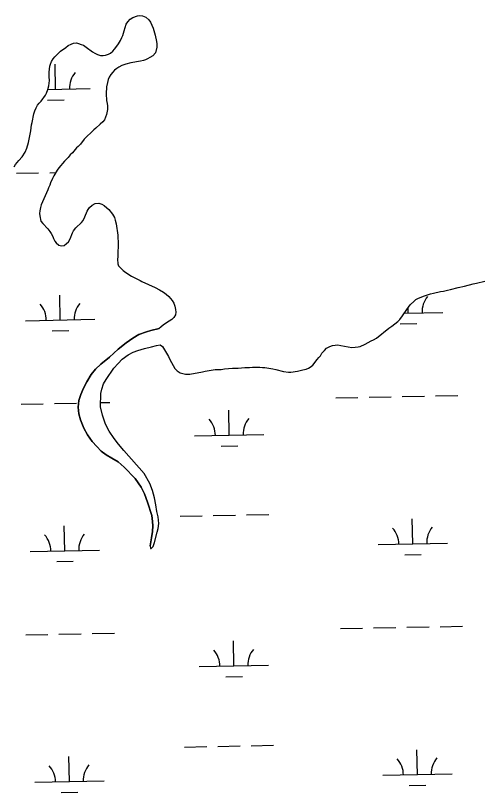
# Model space of a CAD drawing. Extents: x 3989314 to 4027622, y 243956 to 270014.
# Drawn here: x 4012159 to 4012831, y 263522 to 264642 of the extents above; entities that cross this region are included whole.
import ezdxf

# ---------------------------------------------------------------- set-up
doc = ezdxf.new("R2010")
doc.units = 0
for name, color, linetype in [('V-RIVR-EDGE', 7, 'Continuous'), ('V-TOPO-SHOR', 7, 'Continuous'), ('V-WETL-SWMP', 7, 'Continuous')]:
    doc.layers.add(name, color=color, linetype=linetype)

msp = doc.modelspace()

# ---------------------------------------------------------------- linework, layer by layer
at = {"layer": 'V-RIVR-EDGE'}
for points in [[(4012281.3, 264584.4), (4012285.5, 264584.3), (4012288.7, 264584.8), (4012293.2, 264586.2), (4012295.9, 264587.7), (4012299.4, 264590.7), (4012301.9, 264593.7), (4012305.1, 264598), (4012307.4, 264601.3), (4012310.4, 264606.2), (4012312.4, 264610.2), (4012313.6, 264613), (4012315.5, 264620), (4012318.6, 264629.5), (4012321, 264633), (4012324.5, 264636.6), (4012328, 264639), (4012335.1, 264641.5), (4012338.1, 264642), (4012342, 264641.7), (4012346.9, 264639.8), (4012351, 264635.9), (4012353.5, 264632.4), (4012357.5, 264623.6), (4012360.5, 264613.8), (4012362.4, 264604.4), (4012362.7, 264601), (4012362.8, 264596.6), (4012360.7, 264588.2), (4012356.8, 264584), (4012352.9, 264581.6), (4012349.2, 264579.4), (4012346.3, 264578.1), (4012343.4, 264577.2), (4012339, 264576.2), (4012325.1, 264573.8), (4012318.2, 264571.9), (4012312.2, 264569.8), (4012308, 264567.6), (4012305, 264565.6), (4012301.9, 264563), (4012299.2, 264560.2), (4012296.5, 264556.8), (4012294.1, 264553.1), (4012292.5, 264550), (4012291.4, 264545.5), (4012290.3, 264539.2), (4012289.9, 264529.1), (4012290.4, 264519.6), (4012291.2, 264515), (4012291.5, 264511.6), (4012291.6, 264506.6), (4012290.1, 264499.2), (4012287.1, 264491.8), (4012284.7, 264489), (4012281, 264485.3), (4012274.8, 264479.6), (4012272, 264477.3), (4012257.8, 264463.8), (4012252.5, 264456.8), (4012249.4, 264453.3), (4012247, 264451.1), (4012241.1, 264444.3), (4012237.6, 264441), (4012234.7, 264437.4), (4012229.6, 264432), (4012221.5, 264422.5), (4012219, 264419.1), (4012214.2, 264410.9), (4012212.2, 264407.1), (4012209.4, 264400.7), (4012208.6, 264397.5), (4012206.7, 264393.5), (4012205.7, 264390.7), (4012196.1, 264369), (4012194.8, 264365.4), (4012193.9, 264360.7), (4012193.7, 264356.5), (4012193.8, 264353.2), (4012195.7, 264345.7), (4012198.3, 264342.1), (4012205.7, 264334.4), (4012208.5, 264330.8), (4012210.5, 264327.7), (4012212.7, 264323.6), (4012213.9, 264320.5), (4012215.8, 264317), (4012217.8, 264314.5), (4012221.2, 264311.2), (4012225.1, 264310), (4012229.3, 264310.6), (4012232.6, 264313.2), (4012235.4, 264315.8), (4012237.8, 264320.1), (4012241.2, 264328.8), (4012242.6, 264331.7), (4012245.8, 264336), (4012254.2, 264343.8), (4012256.5, 264346.6), (4012259.1, 264351.7), (4012262.4, 264359.8)], [(4012157.2, 264424.1), (4012159.1, 264427.3), (4012163.9, 264433), (4012168.6, 264438.5), (4012172.7, 264445.2), (4012175.1, 264450.7), (4012177.6, 264459), (4012178.7, 264463.6), (4012180.9, 264475.7), (4012182.2, 264484.3), (4012183.1, 264487.9), (4012185.5, 264500.2), (4012186.9, 264504.7), (4012188.6, 264508.9), (4012190.9, 264513), (4012192.9, 264515.7), (4012195.8, 264518.8), (4012202.1, 264527.1), (4012203.7, 264530.1), (4012205.6, 264535.5), (4012207, 264540.5), (4012207.7, 264544.3), (4012208, 264548.5), (4012207.7, 264553.4), (4012207.7, 264560.3), (4012208.5, 264568.8), (4012209.3, 264572.1), (4012210.9, 264575.6), (4012213.3, 264579.6), (4012215.9, 264582.6), (4012221.3, 264588.4), (4012223.7, 264590.6), (4012231.4, 264595.9), (4012235.1, 264598.7), (4012239.4, 264600.5), (4012242.5, 264602.1), (4012246.7, 264602.4), (4012249.9, 264601.8), (4012253.5, 264600.4), (4012256.9, 264599.1), (4012261, 264596.4), (4012269.8, 264589.5), (4012273.2, 264587.7), (4012277.1, 264585.9), (4012281.3, 264584.4)], [(4012262.4, 264359.8), (4012263.9, 264362.6), (4012265.7, 264365.4), (4012269.4, 264368.7), (4012273.7, 264370.9), (4012279.2, 264371.6), (4012283.6, 264370.1), (4012286.6, 264368.1), (4012290.7, 264365), (4012293.7, 264362.3), (4012299, 264355.5), (4012301.6, 264351), (4012302.8, 264347.2), (4012304.2, 264341.8), (4012306.3, 264325.4), (4012307, 264312.2), (4012307, 264307), (4012306.7, 264303.4), (4012306.5, 264294.1), (4012306.2, 264290.7), (4012306.3, 264284.2), (4012307.7, 264281.3), (4012311.1, 264277.4), (4012314.4, 264274.3), (4012318.2, 264271.7), (4012326.4, 264266.5), (4012335.7, 264261.4), (4012338.5, 264260.2), (4012341.1, 264258.6), (4012360.4, 264250.1), (4012366.8, 264246.7), (4012372.6, 264243.1), (4012376.1, 264240.4), (4012379.9, 264236.9), (4012385.1, 264231.4), (4012387.5, 264227.5), (4012388.9, 264223.1), (4012389.7, 264218.5), (4012390, 264214.5), (4012389.5, 264210.7), (4012387.5, 264206.9), (4012384.2, 264203.8), (4012380.7, 264201.6), (4012372.4, 264196.1), (4012368.5, 264192.9), (4012366.2, 264190.7)], [(4012370.7, 264165.2), (4012379.7, 264150.5), (4012381.7, 264146.1), (4012388.6, 264133.5), (4012392, 264129.8), (4012396.5, 264127.2), (4012404.1, 264125.3), (4012410.3, 264125.2), (4012428.7, 264128.7), (4012432.4, 264129.6), (4012441, 264131.1), (4012446.7, 264131.7), (4012455.3, 264131.7), (4012460.5, 264132.6), (4012471.7, 264133.8), (4012480.1, 264134), (4012489.7, 264134.7), (4012496.4, 264134.9), (4012500.8, 264135.4), (4012505.3, 264135.1), (4012511.4, 264135.1), (4012515, 264134.7), (4012518.3, 264134.6), (4012529.9, 264133), (4012534.6, 264131.9), (4012545.2, 264129), (4012552.8, 264127.9), (4012556.1, 264128.2), (4012565.4, 264129.5), (4012573.3, 264131.2), (4012578.3, 264132.4), (4012581.3, 264133.7), (4012584, 264135.1), (4012587.7, 264138.1), (4012594, 264146.3), (4012596.4, 264148.9), (4012598.6, 264151.7), (4012600.9, 264155.3), (4012604.5, 264159.4), (4012607.6, 264162.6), (4012612.2, 264165.1), (4012616.2, 264166.2), (4012623.7, 264167.3), (4012628.3, 264166.6), (4012638.9, 264164.3), (4012644.2, 264163.6), (4012648.8, 264163.9), (4012653, 264164.5), (4012656.1, 264165.2), (4012663.2, 264168.3), (4012671.7, 264173.2), (4012675, 264174.5), (4012679.4, 264177.2), (4012697.3, 264191.3), (4012701.8, 264194.4), (4012710.3, 264201.1), (4012713, 264203.7), (4012717.2, 264209.1), (4012723.3, 264218.5), (4012725.7, 264221.9), (4012728.2, 264224.9), (4012733.7, 264230.4), (4012736.2, 264232.7), (4012739.9, 264234.7), (4012748.7, 264238.1), (4012757.6, 264240.7), (4012761.6, 264241.8), (4012772, 264244.2), (4012776, 264244.9), (4012782.1, 264246.2), (4012786.1, 264246.9), (4012797.1, 264249.9), (4012806.3, 264252), (4012818.9, 264255.3), (4012823.9, 264256.3), (4012835.6, 264259.1)]]:
    msp.add_lwpolyline(points, dxfattribs=at)
at = {"layer": 'V-TOPO-SHOR'}
for points in [[(4012353.2, 263877.5), (4012355, 263889.4), (4012356.5, 263898.3), (4012357.1, 263906.3), (4012356.7, 263913), (4012355.6, 263921.2), (4012349.2, 263940.8), (4012345.1, 263952.8), (4012340.1, 263962.2), (4012331.3, 263974.8), (4012315.7, 263991), (4012306.9, 263999), (4012297.9, 264004), (4012289.8, 264009), (4012282.7, 264014.3), (4012276, 264020.9), (4012269.7, 264028.3), (4012262.7, 264037.8), (4012257.6, 264047.5), (4012252.9, 264059.2), (4012250.4, 264067.9), (4012249.1, 264077.6), (4012250.1, 264087.1), (4012253, 264095.6), (4012257, 264104.9), (4012261.8, 264114.1), (4012268, 264124.5), (4012274.3, 264132.3), (4012281.9, 264139.4), (4012294.7, 264149.5), (4012306.8, 264161.1), (4012318.5, 264170.1), (4012328.2, 264177), (4012336.9, 264182.1), (4012347.8, 264186), (4012354.3, 264188.1), (4012366.2, 264190.7)], [(4012353.2, 263877.5), (4012353.6, 263873.8), (4012354.6, 263873.8), (4012357.5, 263876.6), (4012359.6, 263882.4), (4012363.4, 263897.2), (4012364.6, 263902.7), (4012365.8, 263910.1), (4012364.7, 263919.3), (4012362.9, 263927), (4012361.3, 263936.9), (4012359.4, 263946.7), (4012356.4, 263957.4), (4012352.7, 263967.6), (4012344.6, 263982.1), (4012315.3, 264015), (4012307.5, 264024.2), (4012301, 264032.3), (4012294.1, 264043.2), (4012288.8, 264053), (4012284.5, 264065.9), (4012281.4, 264077.8), (4012281.8, 264097.2), (4012283.3, 264103.7), (4012285.8, 264111.3), (4012289.6, 264117.6), (4012300.8, 264134), (4012306.9, 264140.7), (4012312.9, 264146.6), (4012321.3, 264152.9), (4012328.4, 264156.9), (4012335.2, 264159.2), (4012344.8, 264162.1), (4012354.9, 264164.7), (4012362.2, 264166.4), (4012367.8, 264167.4), (4012370.7, 264165.2)]]:
    msp.add_lwpolyline(points, dxfattribs=at)
at = {"layer": 'V-WETL-SWMP'}
for p, q in [((4012216.8, 264535.8), (4012216.1, 264571.8)), ((4012205.6, 264535.5), (4012266.8, 264536.8)), ((4012205.1, 264520.1), (4012229.1, 264520.6)), ((4012160.3, 264414.6), (4012192.3, 264415.2)), ((4012208.3, 264415.5), (4012217, 264415.7)), ((4012223.4, 264203.2), (4012222.7, 264239.2)), ((4012719.7, 264213.1), (4012775.2, 264214.2)), ((4012725.2, 264213.2), (4012725.1, 264221)), ((4012173.4, 264202.2), (4012273.4, 264204.2)), ((4012713.5, 264197.5), (4012737.5, 264198)), ((4012211.7, 264187.5), (4012235.7, 264188)), ((4012620.8, 264091), (4012652.8, 264091.6)), ((4012668.8, 264091.9), (4012700.8, 264092.6)), ((4012716.8, 264092.9), (4012748.8, 264093.5)), ((4012764.8, 264093.9), (4012796.8, 264094.5)), ((4012167, 264081.9), (4012199, 264082.6)), ((4012215, 264082.9), (4012247, 264083.5)), ((4012281.5, 264084.2), (4012295, 264084.5)), ((4012467.2, 264037.2), (4012466.5, 264073.2)), ((4012417.3, 264036.2), (4012517.2, 264038.2)), ((4012455.6, 264021.5), (4012479.5, 264022)), ((4012444.1, 263921.3), (4012476.1, 263921.9)), ((4012492.1, 263922.2), (4012524.1, 263922.9)), ((4012396.2, 263920.3), (4012428.1, 263920.9)), ((4012731.9, 263880.6), (4012731.1, 263916.5)), ((4012230, 263870.6), (4012229.3, 263906.5)), ((4012681.9, 263879.6), (4012781.8, 263881.6)), ((4012180.1, 263869.6), (4012280, 263871.6)), ((4012218.4, 263854.9), (4012242.3, 263855.4)), ((4012720.2, 263864.9), (4012744.2, 263865.4)), ((4012627.4, 263758.4), (4012659.4, 263759)), ((4012675.4, 263759.3), (4012707.4, 263760)), ((4012723.4, 263760.3), (4012755.4, 263760.9)), ((4012771.4, 263761.2), (4012803.4, 263761.9)), ((4012173.6, 263749.3), (4012205.6, 263750)), ((4012221.6, 263750.3), (4012253.6, 263750.9)), ((4012269.6, 263751.2), (4012301.6, 263751.9)), ((4012473.9, 263704.6), (4012473.2, 263740.6)), ((4012423.9, 263703.6), (4012523.9, 263705.6)), ((4012462.2, 263688.9), (4012486.2, 263689.4)), ((4012402.8, 263587.7), (4012434.8, 263588.3)), ((4012450.8, 263588.7), (4012482.8, 263589.3)), ((4012498.8, 263589.6), (4012530.8, 263590.2)), ((4012738.5, 263547.9), (4012737.8, 263583.9)), ((4012236.7, 263537.9), (4012236, 263573.9)), ((4012688.5, 263547), (4012788.5, 263548.9)), ((4012186.7, 263537), (4012286.7, 263538.9)), ((4012726.8, 263532.3), (4012750.8, 263532.8)), ((4012225, 263522.3), (4012249, 263522.8))]:
    msp.add_line(p, q, dxfattribs=at)
for points in [[(4012281.3, 264584.4), (4012285.5, 264584.3), (4012288.7, 264584.8), (4012293.2, 264586.2), (4012295.9, 264587.7), (4012299.4, 264590.7), (4012301.9, 264593.7), (4012305.1, 264598), (4012307.4, 264601.3), (4012310.4, 264606.2), (4012312.4, 264610.2), (4012313.6, 264613), (4012315.5, 264620), (4012318.6, 264629.5), (4012321, 264633), (4012324.5, 264636.6), (4012328, 264639), (4012335.1, 264641.5), (4012338.1, 264642), (4012342, 264641.7), (4012346.9, 264639.8), (4012351, 264635.9), (4012353.5, 264632.4), (4012357.5, 264623.6), (4012360.5, 264613.8), (4012362.4, 264604.4), (4012362.7, 264601), (4012362.8, 264596.6), (4012360.7, 264588.2), (4012356.8, 264584), (4012352.9, 264581.6), (4012349.2, 264579.4), (4012346.3, 264578.1), (4012343.5, 264577.2), (4012339, 264576.2), (4012325.1, 264573.8), (4012318.2, 264571.9), (4012312.2, 264569.8), (4012308, 264567.6), (4012305, 264565.6), (4012301.9, 264563), (4012299.2, 264560.2), (4012296.4, 264556.8), (4012294.1, 264553.1), (4012292.5, 264550), (4012291.4, 264545.5), (4012290.3, 264539.2), (4012289.9, 264529.1), (4012290.4, 264519.6), (4012291.2, 264515), (4012291.5, 264511.6), (4012291.6, 264506.6), (4012290.1, 264499.2), (4012287.1, 264491.8), (4012284.7, 264489), (4012281, 264485.3), (4012274.8, 264479.6), (4012272, 264477.3), (4012257.8, 264463.8), (4012252.5, 264456.8), (4012249.4, 264453.3), (4012247, 264451.1), (4012241.1, 264444.3), (4012237.6, 264441), (4012234.7, 264437.4), (4012229.6, 264432), (4012221.5, 264422.5), (4012219, 264419.1), (4012214.2, 264410.9), (4012212.2, 264407.1), (4012209.4, 264400.7), (4012208.6, 264397.5), (4012206.7, 264393.5), (4012205.7, 264390.7), (4012196.1, 264369), (4012194.8, 264365.4), (4012193.9, 264360.7), (4012193.7, 264356.5), (4012193.8, 264353.2), (4012195.7, 264345.7), (4012198.3, 264342.1), (4012205.7, 264334.4), (4012208.5, 264330.8), (4012210.5, 264327.7), (4012212.7, 264323.6), (4012213.9, 264320.5), (4012215.8, 264317), (4012217.8, 264314.5), (4012221.2, 264311.2), (4012225.1, 264310), (4012229.3, 264310.6), (4012232.6, 264313.2), (4012235.4, 264315.8), (4012237.8, 264320.1), (4012241.2, 264328.8), (4012242.6, 264331.7), (4012245.8, 264336), (4012254.2, 264343.8), (4012256.5, 264346.6), (4012259.1, 264351.7), (4012262.4, 264359.8)], [(4012157.2, 264424.1), (4012159.1, 264427.3), (4012163.9, 264433), (4012168.6, 264438.5), (4012172.7, 264445.2), (4012175.1, 264450.7), (4012177.6, 264459), (4012178.7, 264463.6), (4012180.9, 264475.7), (4012182.2, 264484.3), (4012183.1, 264487.9), (4012185.5, 264500.2), (4012186.9, 264504.7), (4012188.6, 264508.9), (4012190.9, 264513), (4012192.9, 264515.7), (4012195.8, 264518.8), (4012202.1, 264527.1), (4012203.7, 264530.1), (4012205.6, 264535.5), (4012207, 264540.5), (4012207.7, 264544.3), (4012208, 264548.5), (4012207.7, 264553.4), (4012207.7, 264560.3), (4012208.5, 264568.8), (4012209.3, 264572.1), (4012210.9, 264575.6), (4012213.3, 264579.6), (4012215.9, 264582.6), (4012221.3, 264588.4), (4012223.7, 264590.6), (4012231.4, 264595.9), (4012235.1, 264598.7), (4012239.4, 264600.5), (4012242.5, 264602.1), (4012246.7, 264602.4), (4012249.9, 264601.8), (4012253.5, 264600.4), (4012256.9, 264599.1), (4012261, 264596.4), (4012269.8, 264589.5), (4012273.2, 264587.7), (4012277.1, 264585.9), (4012281.3, 264584.4)], [(4012262.4, 264359.8), (4012263.9, 264362.6), (4012265.7, 264365.4), (4012269.4, 264368.7), (4012273.7, 264370.9), (4012279.2, 264371.6), (4012283.6, 264370.1), (4012286.6, 264368.1), (4012290.7, 264365), (4012293.7, 264362.3), (4012299, 264355.5), (4012301.6, 264351), (4012302.8, 264347.2), (4012304.2, 264341.8), (4012306.3, 264325.4), (4012307, 264312.2), (4012307, 264307), (4012306.7, 264303.4), (4012306.5, 264294.1), (4012306.2, 264290.7), (4012306.3, 264284.2), (4012307.7, 264281.3), (4012311.1, 264277.4), (4012314.4, 264274.3), (4012318.2, 264271.7), (4012326.4, 264266.5), (4012335.7, 264261.4), (4012338.5, 264260.2), (4012341.1, 264258.6), (4012360.4, 264250.1), (4012366.8, 264246.7), (4012372.6, 264243.1), (4012376.1, 264240.4), (4012379.9, 264236.9), (4012385.1, 264231.4), (4012387.5, 264227.5), (4012388.9, 264223.1), (4012389.7, 264218.5), (4012390, 264214.5), (4012389.5, 264210.7), (4012387.5, 264206.9), (4012384.2, 264203.8), (4012380.7, 264201.6), (4012372.4, 264196.1), (4012368.5, 264192.9), (4012366.2, 264190.7), (4012354.3, 264188.1), (4012347.8, 264186), (4012336.9, 264182.1), (4012328.2, 264177), (4012318.5, 264170.1), (4012306.8, 264161.1), (4012294.7, 264149.5), (4012281.9, 264139.4), (4012274.3, 264132.3), (4012268, 264124.5), (4012261.8, 264114.1), (4012257, 264104.9), (4012253, 264095.6), (4012250.1, 264087.1), (4012249.1, 264077.6), (4012250.4, 264067.9), (4012252.9, 264059.2), (4012257.6, 264047.5), (4012262.7, 264037.8), (4012269.7, 264028.3), (4012276, 264020.9), (4012282.7, 264014.3), (4012289.8, 264009), (4012297.9, 264004), (4012306.9, 263999), (4012315.7, 263991), (4012331.3, 263974.8), (4012340.1, 263962.2), (4012345.1, 263952.8), (4012349.2, 263940.8), (4012355.6, 263921.2), (4012356.7, 263913), (4012357.1, 263906.3), (4012356.5, 263898.3), (4012355, 263889.4), (4012353.2, 263877.5), (4012353.6, 263873.8), (4012354.6, 263873.8), (4012357.5, 263876.6), (4012359.6, 263882.4), (4012363.4, 263897.2), (4012364.6, 263902.7), (4012365.8, 263910.1), (4012364.7, 263919.3), (4012362.9, 263927), (4012361.3, 263936.9), (4012359.4, 263946.7), (4012356.4, 263957.4), (4012352.7, 263967.6), (4012344.6, 263982.1), (4012315.3, 264015), (4012307.5, 264024.2), (4012301, 264032.3), (4012294.1, 264043.2), (4012288.8, 264053)], [(4012288.8, 264053), (4012284.5, 264065.9), (4012281.4, 264077.8), (4012281.8, 264097.2), (4012283.3, 264103.7), (4012285.8, 264111.3), (4012289.6, 264117.6), (4012300.8, 264134), (4012306.9, 264140.7), (4012312.9, 264146.6), (4012321.3, 264152.9), (4012328.4, 264156.9), (4012335.2, 264159.2), (4012344.8, 264162.1), (4012354.9, 264164.7), (4012362.2, 264166.4), (4012367.8, 264167.4), (4012370.7, 264165.2), (4012379.7, 264150.5), (4012381.7, 264146.1), (4012388.6, 264133.5), (4012392, 264129.8), (4012396.5, 264127.2), (4012404.1, 264125.3), (4012410.3, 264125.2), (4012428.7, 264128.7), (4012432.4, 264129.6), (4012441, 264131.1), (4012446.7, 264131.7), (4012455.3, 264131.7), (4012460.5, 264132.6), (4012471.7, 264133.8), (4012480.1, 264134), (4012489.7, 264134.7), (4012496.4, 264134.9), (4012500.8, 264135.4), (4012505.3, 264135.1), (4012511.4, 264135.1), (4012515, 264134.7), (4012518.3, 264134.6), (4012529.9, 264133), (4012534.6, 264131.9), (4012545.2, 264129), (4012552.8, 264127.9), (4012556.1, 264128.2), (4012565.4, 264129.5), (4012573.3, 264131.2), (4012578.3, 264132.4), (4012581.3, 264133.7), (4012584, 264135.1), (4012587.7, 264138.1), (4012594, 264146.3), (4012596.4, 264148.9), (4012598.6, 264151.7), (4012600.9, 264155.3), (4012604.5, 264159.4), (4012607.6, 264162.6), (4012612.2, 264165.1), (4012616.2, 264166.2), (4012623.7, 264167.3), (4012628.3, 264166.6), (4012638.9, 264164.3), (4012644.2, 264163.6), (4012648.8, 264163.9), (4012653, 264164.5), (4012656.1, 264165.2), (4012663.2, 264168.3), (4012671.7, 264173.2), (4012675, 264174.5), (4012679.4, 264177.2), (4012697.3, 264191.3), (4012701.8, 264194.4), (4012710.3, 264201.1), (4012713, 264203.7), (4012717.2, 264209.1), (4012723.3, 264218.5), (4012725.7, 264221.9), (4012728.2, 264224.9), (4012733.7, 264230.4), (4012736.2, 264232.7), (4012739.9, 264234.7), (4012748.7, 264238.1), (4012757.6, 264240.7), (4012761.6, 264241.8), (4012772, 264244.2), (4012776, 264244.9), (4012782.1, 264246.2), (4012786.1, 264246.9), (4012797.1, 264249.9), (4012806.3, 264252), (4012818.9, 264255.3), (4012823.9, 264256.3), (4012835.6, 264259.1)]]:
    msp.add_lwpolyline(points, dxfattribs=at)
for centre, start, end in [((4012272, 264537.3), 140.3699, 181.9135), ((4012780.4, 264214.7), 140.3699, 181.9135), ((4012168.2, 264202.5), 0.3699, 41.9135), ((4012278.6, 264204.7), 140.3699, 181.9135), ((4012412, 264036.6), 0.3699, 41.9135), ((4012522.5, 264038.8), 140.3699, 181.9135), ((4012676.6, 263879.9), 0.3699, 41.9135), ((4012787.1, 263882.1), 140.3699, 181.9135), ((4012174.8, 263869.9), 0.3699, 41.9135), ((4012285.3, 263872.1), 140.3699, 181.9135), ((4012418.6, 263703.9), 0.3699, 41.9135), ((4012529.1, 263706.1), 140.3699, 181.9135), ((4012683.2, 263547.3), 0.3699, 41.9135), ((4012793.7, 263549.5), 140.3699, 181.9135), ((4012181.4, 263537.3), 0.3699, 41.9135), ((4012291.9, 263539.5), 140.3699, 181.9135)]:
    msp.add_arc(centre, 35.2, start, end, dxfattribs=at)

doc.saveas('drawing.dxf')
